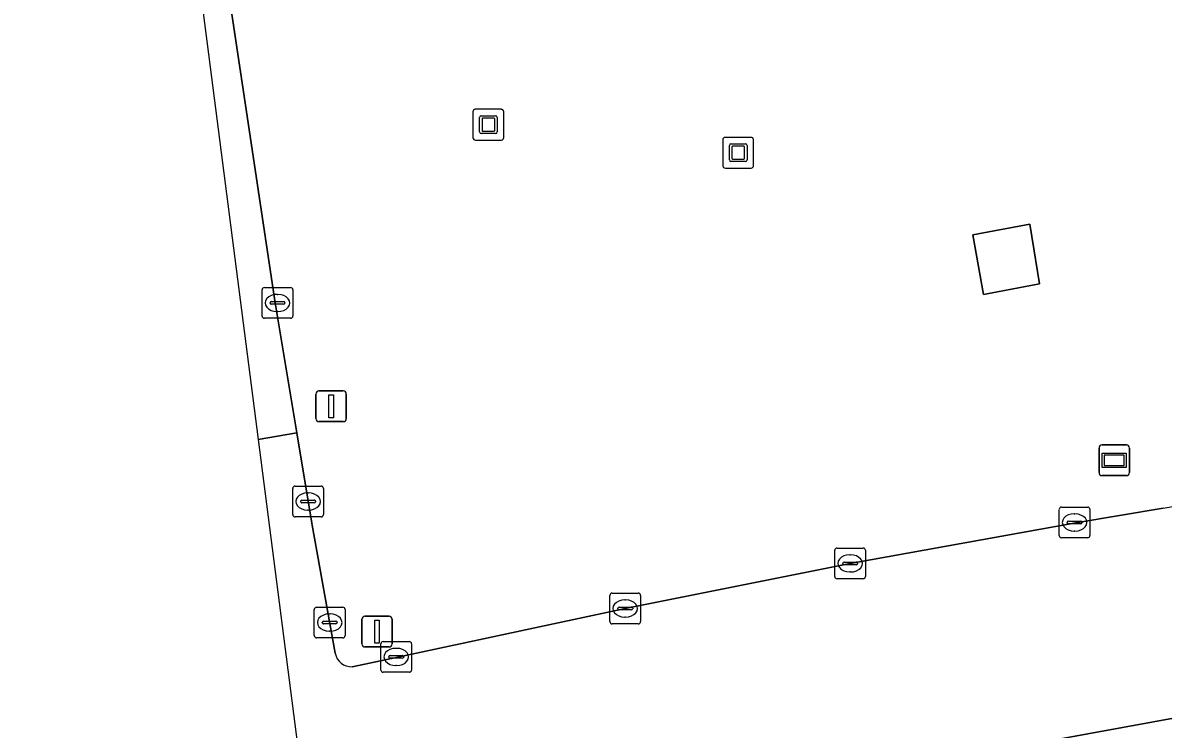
# Model space of a CAD drawing. Extents: x 161477 to 163040, y 383680 to 384871.
# Drawn here: x 161476.67 to 161513.78, y 383998.22 to 384021.23 of the extents above; entities that cross this region are included whole.
import ezdxf

# ---------------------------------------------------------------- set-up
doc = ezdxf.new("R2010")
doc.units = 0
for name, color, linetype in [('IMGEO_Berm_groen', 7, 'Continuous'), ('IMGEO_Kolk', 7, 'Continuous'), ('IMGEO_Kunstobject', 7, 'Continuous'), ('IMGEO_Rijbaan_lokaal_gesloten', 7, 'Continuous'), ('IMGEO_Terreindeel_open', 7, 'Continuous'), ('IMGEO_Verkeersregelinstallatiepaal', 7, 'Continuous'), ('IMGEO_Wegwijzer', 7, 'Continuous')]:
    doc.layers.add(name, color=color, linetype=linetype)

msp = doc.modelspace()

# ---------------------------------------------------------------- linework, layer by layer
at = {"layer": 'IMGEO_Berm_groen'}
for points in [[(161482.627, 384027.164), (161484.874, 384012.109), (161485.579, 384007.877), (161486.068, 384004.931), (161486.08, 384004.864), (161486.835, 384000.698)], [(161487.386, 384000.259), (161488.872, 384000.566), (161496.272, 384002.155), (161503.592, 384003.624), (161510.936, 384004.943), (161513.78, 384005.418)]]:
    msp.add_lwpolyline(points, dxfattribs=at)
msp.add_lwpolyline([(161509.436, 384014.667), (161509.758, 384012.725), (161507.931, 384012.377), (161507.584, 384014.321)], close=True, dxfattribs=at)
for centre, radius, start, end in [((161513.155, 384009.32), 3.951, 279.0943, 5.7415), ((161487.354, 384000.784), 0.526, 189.3854, 273.5236)]:
    msp.add_arc(centre, radius, start, end, dxfattribs=at)
at = {"layer": 'IMGEO_Kolk'}
for p, q in [((161484.454, 384011.678), (161484.454, 384012.53)), ((161484.529, 384012.604), (161485.381, 384012.604)), ((161484.942, 384012.384), (161484.967, 384012.384)), ((161485.455, 384012.53), (161485.455, 384011.678)), ((161484.713, 384012.098), (161484.713, 384012.11)), ((161485.151, 384012.061), (161484.753, 384012.061)), ((161484.756, 384012.147), (161485.154, 384012.147)), ((161485.197, 384012.11), (161485.197, 384012.098)), ((161485.381, 384011.604), (161484.529, 384011.604)), ((161484.965, 384011.824), (161484.94, 384011.824)), ((161485.45, 384005.213), (161485.45, 384006.065)), ((161485.525, 384006.139), (161486.377, 384006.139)), ((161486.451, 384006.065), (161486.451, 384005.213)), ((161485.709, 384005.633), (161485.709, 384005.645)), ((161486.147, 384005.596), (161485.749, 384005.596)), ((161485.752, 384005.682), (161486.15, 384005.682)), ((161485.938, 384005.919), (161485.963, 384005.919)), ((161486.193, 384005.645), (161486.193, 384005.633)), ((161485.961, 384005.359), (161485.936, 384005.359)), ((161510.396, 384004.532), (161510.396, 384005.384)), ((161510.471, 384005.458), (161511.323, 384005.458)), ((161510.884, 384005.238), (161510.909, 384005.238)), ((161511.397, 384005.384), (161511.397, 384004.532)), ((161486.377, 384005.139), (161485.525, 384005.139)), ((161510.655, 384004.952), (161510.655, 384004.964)), ((161511.093, 384004.915), (161510.695, 384004.915)), ((161510.698, 384005.001), (161511.096, 384005.001)), ((161511.139, 384004.964), (161511.139, 384004.952)), ((161511.323, 384004.458), (161510.471, 384004.458)), ((161510.907, 384004.678), (161510.882, 384004.678)), ((161503.166, 384004.124), (161504.018, 384004.124)), ((161503.091, 384003.198), (161503.091, 384004.05)), ((161503.579, 384003.904), (161503.604, 384003.904)), ((161504.092, 384004.05), (161504.092, 384003.198)), ((161503.35, 384003.618), (161503.35, 384003.63)), ((161503.788, 384003.581), (161503.39, 384003.581)), ((161503.393, 384003.667), (161503.791, 384003.667)), ((161503.602, 384003.344), (161503.577, 384003.344)), ((161503.834, 384003.63), (161503.834, 384003.618)), ((161504.018, 384003.124), (161503.166, 384003.124)), ((161495.846, 384002.655), (161496.698, 384002.655)), ((161495.771, 384001.729), (161495.771, 384002.581)), ((161496.259, 384002.435), (161496.284, 384002.435)), ((161496.772, 384002.581), (161496.772, 384001.729)), ((161486.153, 384001.271), (161486.153, 384002.123)), ((161486.228, 384002.197), (161487.08, 384002.197)), ((161486.641, 384001.977), (161486.666, 384001.977)), ((161487.154, 384002.123), (161487.154, 384001.271)), ((161496.03, 384002.149), (161496.03, 384002.161)), ((161496.468, 384002.112), (161496.07, 384002.112)), ((161496.073, 384002.198), (161496.471, 384002.198)), ((161496.282, 384001.875), (161496.257, 384001.875)), ((161496.514, 384002.161), (161496.514, 384002.149)), ((161486.412, 384001.691), (161486.412, 384001.703)), ((161486.85, 384001.654), (161486.452, 384001.654)), ((161486.455, 384001.74), (161486.853, 384001.74)), ((161486.896, 384001.703), (161486.896, 384001.691)), ((161496.698, 384001.655), (161495.846, 384001.655)), ((161487.08, 384001.197), (161486.228, 384001.197)), ((161486.664, 384001.417), (161486.639, 384001.417)), ((161488.32, 384000.152), (161488.32, 384001.004)), ((161488.395, 384001.078), (161489.247, 384001.078)), ((161488.808, 384000.858), (161488.833, 384000.858)), ((161489.321, 384001.004), (161489.321, 384000.152)), ((161488.579, 384000.572), (161488.579, 384000.584)), ((161489.017, 384000.535), (161488.619, 384000.535)), ((161488.622, 384000.621), (161489.02, 384000.621)), ((161489.063, 384000.584), (161489.063, 384000.572)), ((161489.247, 384000.078), (161488.395, 384000.078)), ((161488.831, 384000.298), (161488.806, 384000.298))]:
    msp.add_line(p, q, dxfattribs=at)
for points in [[(161484.454, 384011.678), (161484.454, 384012.53)], [(161484.529, 384012.604), (161485.381, 384012.604)], [(161485.455, 384012.53), (161485.455, 384011.678)], [(161485.381, 384011.604), (161484.529, 384011.604)], [(161485.45, 384005.213), (161485.45, 384006.065)], [(161485.525, 384006.139), (161486.377, 384006.139)], [(161486.451, 384006.065), (161486.451, 384005.213)], [(161510.396, 384004.532), (161510.396, 384005.384)], [(161510.471, 384005.458), (161511.323, 384005.458)], [(161511.397, 384005.384), (161511.397, 384004.532)], [(161486.377, 384005.139), (161485.525, 384005.139)], [(161511.323, 384004.458), (161510.471, 384004.458)], [(161503.166, 384004.124), (161504.018, 384004.124)], [(161503.091, 384003.198), (161503.091, 384004.05)], [(161504.092, 384004.05), (161504.092, 384003.198)], [(161504.018, 384003.124), (161503.166, 384003.124)], [(161495.846, 384002.655), (161496.698, 384002.655)], [(161495.771, 384001.729), (161495.771, 384002.581)], [(161496.772, 384002.581), (161496.772, 384001.729)], [(161486.153, 384001.271), (161486.153, 384002.123)], [(161486.228, 384002.197), (161487.08, 384002.197)], [(161487.154, 384002.123), (161487.154, 384001.271)], [(161496.698, 384001.655), (161495.846, 384001.655)], [(161487.08, 384001.197), (161486.228, 384001.197)], [(161488.32, 384000.152), (161488.32, 384001.004)], [(161488.395, 384001.078), (161489.247, 384001.078)], [(161489.321, 384001.004), (161489.321, 384000.152)], [(161489.247, 384000.078), (161488.395, 384000.078)]]:
    msp.add_lwpolyline(points, dxfattribs=at)
for centre, radius, start, end in [((161484.531, 384012.528), 0.0765, 91.552, 178.448), ((161484.531, 384012.528), 0.0765, 91.552, 178.448), ((161485.379, 384012.528), 0.0765, 1.552, 88.448), ((161485.379, 384012.528), 0.0765, 1.552, 88.448), ((161484.753, 384012.107), 0.0403, 85.8775, 175.7526), ((161484.75, 384012.097), 0.0366, 178.938, 274.7102), ((161485.154, 384012.104), 0.043, 264.8664, 352.4533), ((161485.158, 384012.109), 0.0386, 1.7309, 96.639), ((161484.531, 384011.68), 0.0765, 181.552, 268.448), ((161484.531, 384011.68), 0.0765, 181.552, 268.448), ((161485.379, 384011.68), 0.0765, 271.552, 358.448), ((161485.379, 384011.68), 0.0765, 271.552, 358.448), ((161485.527, 384006.063), 0.0765, 91.552, 178.448), ((161485.527, 384006.063), 0.0765, 91.552, 178.448), ((161486.375, 384006.063), 0.0765, 1.552, 88.448), ((161486.375, 384006.063), 0.0765, 1.552, 88.448), ((161485.749, 384005.642), 0.0403, 85.8775, 175.7526), ((161485.746, 384005.632), 0.0366, 178.938, 274.7102), ((161486.15, 384005.639), 0.043, 264.8664, 352.4533), ((161486.154, 384005.644), 0.0386, 1.7309, 96.639), ((161485.527, 384005.215), 0.0765, 181.552, 268.448), ((161485.527, 384005.215), 0.0765, 181.552, 268.448), ((161486.375, 384005.215), 0.0765, 271.552, 358.448), ((161486.375, 384005.215), 0.0765, 271.552, 358.448), ((161510.473, 384005.382), 0.0765, 91.552, 178.448), ((161510.473, 384005.382), 0.0765, 91.552, 178.448), ((161511.321, 384005.382), 0.0765, 1.552, 88.448), ((161511.321, 384005.382), 0.0765, 1.552, 88.448), ((161510.695, 384004.961), 0.0403, 85.8775, 175.7526), ((161510.692, 384004.951), 0.0366, 178.938, 274.7102), ((161511.096, 384004.958), 0.043, 264.8664, 352.4533), ((161511.1, 384004.963), 0.0386, 1.7309, 96.639), ((161510.473, 384004.534), 0.0765, 181.552, 268.448), ((161510.473, 384004.534), 0.0765, 181.552, 268.448), ((161511.321, 384004.534), 0.0765, 271.552, 358.448), ((161511.321, 384004.534), 0.0765, 271.552, 358.448), ((161503.168, 384004.048), 0.0765, 91.552, 178.448), ((161503.168, 384004.048), 0.0765, 91.552, 178.448), ((161504.016, 384004.048), 0.0765, 1.552, 88.448), ((161504.016, 384004.048), 0.0765, 1.552, 88.448), ((161503.39, 384003.627), 0.0403, 85.8775, 175.7526), ((161503.387, 384003.617), 0.0366, 178.938, 274.7102), ((161503.791, 384003.624), 0.043, 264.8664, 352.4533), ((161503.795, 384003.629), 0.0386, 1.7309, 96.639), ((161503.168, 384003.2), 0.0765, 181.552, 268.448), ((161503.168, 384003.2), 0.0765, 181.552, 268.448), ((161504.016, 384003.2), 0.0765, 271.552, 358.448), ((161504.016, 384003.2), 0.0765, 271.552, 358.448), ((161495.848, 384002.579), 0.0765, 91.552, 178.448), ((161495.848, 384002.579), 0.0765, 91.552, 178.448), ((161496.696, 384002.579), 0.0765, 1.552, 88.448), ((161496.696, 384002.579), 0.0765, 1.552, 88.448), ((161486.23, 384002.121), 0.0765, 91.552, 178.448), ((161486.23, 384002.121), 0.0765, 91.552, 178.448), ((161487.078, 384002.121), 0.0765, 1.552, 88.448), ((161487.078, 384002.121), 0.0765, 1.552, 88.448), ((161496.07, 384002.158), 0.0403, 85.8775, 175.7526), ((161496.067, 384002.148), 0.0366, 178.938, 274.7102), ((161496.471, 384002.155), 0.043, 264.8664, 352.4533), ((161496.475, 384002.16), 0.0386, 1.7309, 96.639), ((161486.452, 384001.7), 0.0403, 85.8775, 175.7526), ((161486.449, 384001.69), 0.0366, 178.938, 274.7102), ((161486.853, 384001.697), 0.043, 264.8664, 352.4533), ((161486.857, 384001.702), 0.0386, 1.7309, 96.639), ((161495.848, 384001.731), 0.0765, 181.552, 268.448), ((161495.848, 384001.731), 0.0765, 181.552, 268.448), ((161496.696, 384001.731), 0.0765, 271.552, 358.448), ((161496.696, 384001.731), 0.0765, 271.552, 358.448), ((161486.23, 384001.273), 0.0765, 181.552, 268.448), ((161486.23, 384001.273), 0.0765, 181.552, 268.448), ((161487.078, 384001.273), 0.0765, 271.552, 358.448), ((161487.078, 384001.273), 0.0765, 271.552, 358.448), ((161488.397, 384001.002), 0.0765, 91.552, 178.448), ((161488.397, 384001.002), 0.0765, 91.552, 178.448), ((161489.245, 384001.002), 0.0765, 1.552, 88.448), ((161489.245, 384001.002), 0.0765, 1.552, 88.448), ((161488.619, 384000.581), 0.0403, 85.8775, 175.7526), ((161488.616, 384000.571), 0.0366, 178.938, 274.7102), ((161489.02, 384000.578), 0.043, 264.8664, 352.4533), ((161489.024, 384000.583), 0.0386, 1.7309, 96.639), ((161488.397, 384000.154), 0.0765, 181.552, 268.448), ((161488.397, 384000.154), 0.0765, 181.552, 268.448), ((161489.245, 384000.154), 0.0765, 271.552, 358.448), ((161489.245, 384000.154), 0.0765, 271.552, 358.448)]:
    msp.add_arc(centre, radius, start, end, dxfattribs=at)
for centre, major_axis, ratio, start_param, end_param in [((161484.941, 384012.104), (-0.387, 0.002), 0.722429, 4.712389, 7.853982), ((161484.966, 384012.104), (-0.39, 0.002), 0.717154, 1.570796, 4.712389), ((161485.937, 384005.639), (-0.387, 0.002), 0.722429, 4.712389, 7.853982), ((161485.962, 384005.639), (-0.39, 0.002), 0.717154, 1.570796, 4.712389), ((161510.883, 384004.958), (-0.387, 0.002), 0.722429, 4.712389, 7.853982), ((161510.908, 384004.958), (-0.39, 0.002), 0.717154, 1.570796, 4.712389), ((161503.578, 384003.624), (-0.387, 0.002), 0.722429, 4.712389, 7.853982), ((161503.603, 384003.624), (-0.39, 0.002), 0.717154, 1.570796, 4.712389), ((161496.258, 384002.155), (-0.387, 0.002), 0.722429, 4.712389, 7.853982), ((161496.283, 384002.155), (-0.39, 0.002), 0.717154, 1.570796, 4.712389), ((161486.64, 384001.697), (-0.387, 0.002), 0.722429, 4.712389, 7.853982), ((161486.665, 384001.697), (-0.39, 0.002), 0.717154, 1.570796, 4.712389), ((161488.807, 384000.578), (-0.387, 0.002), 0.722429, 4.712389, 7.853982), ((161488.832, 384000.578), (-0.39, 0.002), 0.717154, 1.570796, 4.712389)]:
    msp.add_ellipse(centre, major_axis=major_axis, ratio=ratio, start_param=start_param, end_param=end_param, dxfattribs=at)
at = {"layer": 'IMGEO_Kunstobject'}
for p, q in [((161491.317, 384018.325), (161491.317, 384017.484)), ((161491.317, 384018.325), (161491.317, 384017.484)), ((161492.233, 384018.409), (161491.392, 384018.409)), ((161492.233, 384018.409), (161491.392, 384018.409)), ((161491.581, 384018.197), (161492.055, 384018.197)), ((161492.317, 384017.493), (161492.317, 384018.334)), ((161492.317, 384017.493), (161492.317, 384018.334)), ((161491.531, 384017.673), (161491.531, 384018.147)), ((161491.611, 384018.097), (161491.611, 384017.723)), ((161492.005, 384018.117), (161491.631, 384018.117)), ((161492.025, 384017.723), (161492.025, 384018.097)), ((161492.105, 384018.147), (161492.105, 384017.673)), ((161492.055, 384017.623), (161491.581, 384017.623)), ((161491.631, 384017.703), (161492.005, 384017.703)), ((161500.364, 384017.496), (161499.523, 384017.496)), ((161500.364, 384017.496), (161499.523, 384017.496)), ((161491.401, 384017.409), (161492.242, 384017.409)), ((161491.401, 384017.409), (161492.242, 384017.409)), ((161499.448, 384017.412), (161499.448, 384016.571)), ((161499.448, 384017.412), (161499.448, 384016.571)), ((161499.662, 384016.76), (161499.662, 384017.234)), ((161499.712, 384017.284), (161500.186, 384017.284)), ((161499.742, 384017.184), (161499.742, 384016.81)), ((161500.136, 384017.204), (161499.762, 384017.204)), ((161500.156, 384016.81), (161500.156, 384017.184)), ((161500.236, 384017.234), (161500.236, 384016.76)), ((161500.448, 384016.58), (161500.448, 384017.421)), ((161500.448, 384016.58), (161500.448, 384017.421)), ((161500.186, 384016.71), (161499.712, 384016.71)), ((161499.762, 384016.79), (161500.136, 384016.79)), ((161499.532, 384016.496), (161500.373, 384016.496)), ((161499.532, 384016.496), (161500.373, 384016.496))]:
    msp.add_line(p, q, dxfattribs=at)
for centre, radius, start, end in [((161491.395, 384018.331), 0.0779, 92.4484, 184.2845), ((161491.395, 384018.331), 0.0779, 92.4484, 184.2845), ((161491.581, 384018.147), 0.05, 90, 180), ((161492.055, 384018.147), 0.05, 360, 90), ((161492.239, 384018.331), 0.0779, 2.4484, 94.2845), ((161492.239, 384018.331), 0.0779, 2.4484, 94.2845), ((161491.631, 384018.097), 0.02, 90, 180), ((161492.005, 384018.097), 0.02, 360, 90), ((161491.395, 384017.487), 0.0779, 182.4484, 274.2845), ((161491.395, 384017.487), 0.0779, 182.4484, 274.2845), ((161491.581, 384017.673), 0.05, 180, 270), ((161491.631, 384017.723), 0.02, 180, 270), ((161492.005, 384017.723), 0.02, 270, 0), ((161492.055, 384017.673), 0.05, 270, 0), ((161492.239, 384017.487), 0.0779, 272.4484, 4.2845), ((161492.239, 384017.487), 0.0779, 272.4484, 4.2845), ((161499.526, 384017.418), 0.0779, 92.4484, 184.2845), ((161499.526, 384017.418), 0.0779, 92.4484, 184.2845), ((161500.37, 384017.418), 0.0779, 2.4484, 94.2845), ((161500.37, 384017.418), 0.0779, 2.4484, 94.2845), ((161499.712, 384017.234), 0.05, 90, 180), ((161499.762, 384017.184), 0.02, 90, 180), ((161500.136, 384017.184), 0.02, 360, 90), ((161500.186, 384017.234), 0.05, 360, 90), ((161499.712, 384016.76), 0.05, 180, 270), ((161499.762, 384016.81), 0.02, 180, 270), ((161500.136, 384016.81), 0.02, 270, 0), ((161500.186, 384016.76), 0.05, 270, 0), ((161499.526, 384016.574), 0.0779, 182.4484, 274.2845), ((161499.526, 384016.574), 0.0779, 182.4484, 274.2845), ((161500.37, 384016.574), 0.0779, 272.4484, 4.2845), ((161500.37, 384016.574), 0.0779, 272.4484, 4.2845)]:
    msp.add_arc(centre, radius, start, end, dxfattribs=at)
at = {"layer": 'IMGEO_Rijbaan_lokaal_gesloten'}
for points in [[(161478.621, 384066.941), (161477.958, 384081.944), (161477.834, 384090.917), (161477.793, 384098.931), (161477.919, 384106.004), (161477.921, 384106.122), (161476.74, 384106.075), (161476.666, 384102.443), (161478.016, 384056.677), (161484.326, 384007.657)], [(161484.326, 384007.657), (161485.579, 384007.877), (161484.874, 384012.109), (161482.627, 384027.164)], [(161486.217, 383992.966), (161487.915, 383993.382), (161495.458, 383994.932), (161504.921, 383996.902), (161521.003, 383999.847), (161525.836, 384000.536), (161529.171, 384001.055), (161540.294, 384002.523), (161539.778, 384005.647), (161539.126, 384009.289), (161532.775, 384008.988)], [(161486.835, 384000.698), (161486.08, 384004.864), (161486.068, 384004.931), (161485.579, 384007.877), (161484.326, 384007.657), (161485.975, 383994.845), (161486.217, 383992.966)], [(161513.78, 384005.418), (161510.936, 384004.943), (161503.592, 384003.624), (161496.272, 384002.155), (161488.872, 384000.566), (161487.386, 384000.259)], [(161498.768, 383992.075), (161500, 383992.33), (161504.881, 383993.338), (161509.809, 383994.271), (161511.491, 383994.752), (161527.343, 383997.736), (161530.186, 383998.16), (161534.648, 383998.817), (161540.768, 383999.549), (161540.294, 384002.523), (161529.171, 384001.055), (161525.836, 384000.536), (161521.003, 383999.847), (161504.921, 383996.902), (161495.458, 383994.932), (161487.915, 383993.382), (161486.217, 383992.966), (161487.841, 383980.35)]]:
    msp.add_lwpolyline(points, dxfattribs=at)
for centre, radius, start, end in [((161513.155, 384009.32), 3.951, 279.0943, 5.7415), ((161487.354, 384000.784), 0.526, 189.3854, 273.5236)]:
    msp.add_arc(centre, radius, start, end, dxfattribs=at)
at = {"layer": 'IMGEO_Terreindeel_open'}
msp.add_lwpolyline([(161509.436, 384014.667), (161507.584, 384014.321), (161507.931, 384012.377), (161509.758, 384012.725)], close=True, dxfattribs=at)
at = {"layer": 'IMGEO_Verkeersregelinstallatiepaal'}
for p, q in [((161486.203, 384008.339), (161486.203, 384009.139)), ((161486.203, 384009.139), (161486.203, 384008.339)), ((161486.303, 384009.239), (161487.093, 384009.239)), ((161487.093, 384009.239), (161486.303, 384009.239)), ((161487.193, 384009.139), (161487.193, 384008.339)), ((161487.193, 384008.339), (161487.193, 384009.139)), ((161487.093, 384008.239), (161486.303, 384008.239)), ((161486.303, 384008.239), (161487.093, 384008.239)), ((161487.798, 384001.904), (161488.588, 384001.904)), ((161488.588, 384001.904), (161487.798, 384001.904)), ((161487.698, 384001.004), (161487.698, 384001.804)), ((161487.698, 384001.804), (161487.698, 384001.004)), ((161488.688, 384001.804), (161488.688, 384001.004)), ((161488.688, 384001.004), (161488.688, 384001.804)), ((161488.588, 384000.904), (161487.798, 384000.904)), ((161487.798, 384000.904), (161488.588, 384000.904))]:
    msp.add_line(p, q, dxfattribs=at)
for points in [[(161486.623, 384009.114), (161486.773, 384009.114), (161486.773, 384008.364), (161486.623, 384008.364), (161486.623, 384009.114)], [(161488.118, 384001.779), (161488.268, 384001.779), (161488.268, 384001.029), (161488.118, 384001.029), (161488.118, 384001.779)]]:
    msp.add_lwpolyline(points, dxfattribs=at)
for centre, start, end in [((161486.303, 384009.139), 90, 180), ((161486.303, 384009.139), 90, 180), ((161487.093, 384009.139), 0, 90), ((161487.093, 384009.139), 360, 90), ((161486.303, 384008.339), 180, 270), ((161486.303, 384008.339), 180, 270), ((161487.093, 384008.339), 270, 0), ((161487.093, 384008.339), 270, 0), ((161487.798, 384001.804), 90, 180), ((161487.798, 384001.804), 90, 180), ((161488.588, 384001.804), 0, 90), ((161488.588, 384001.804), 360, 90), ((161487.798, 384001.004), 180, 270), ((161487.798, 384001.004), 180, 270), ((161488.588, 384001.004), 270, 0), ((161488.588, 384001.004), 270, 0)]:
    msp.add_arc(centre, 0.1, start, end, dxfattribs=at)
at = {"layer": 'IMGEO_Wegwijzer'}
for p, q in [((161511.791, 384007.481), (161512.581, 384007.481)), ((161512.581, 384007.481), (161511.791, 384007.481)), ((161511.691, 384006.581), (161511.691, 384007.381)), ((161511.691, 384007.381), (161511.691, 384006.581)), ((161512.681, 384007.381), (161512.681, 384006.581)), ((161512.681, 384006.581), (161512.681, 384007.381)), ((161512.581, 384006.481), (161511.791, 384006.481)), ((161511.791, 384006.481), (161512.581, 384006.481))]:
    msp.add_line(p, q, dxfattribs=at)
for points in [[(161511.792, 384007.213), (161512.58, 384007.213), (161512.58, 384006.749), (161511.792, 384006.749), (161511.792, 384007.213)], [(161511.857, 384007.148), (161511.857, 384006.814), (161512.515, 384006.814), (161512.515, 384007.148), (161511.857, 384007.148)]]:
    msp.add_lwpolyline(points, dxfattribs=at)
for centre, start, end in [((161511.791, 384007.381), 90, 180), ((161511.791, 384007.381), 90, 180), ((161512.581, 384007.381), 0, 90), ((161512.581, 384007.381), 360, 90), ((161511.791, 384006.581), 180, 270), ((161511.791, 384006.581), 180, 270), ((161512.581, 384006.581), 270, 0), ((161512.581, 384006.581), 270, 0)]:
    msp.add_arc(centre, 0.1, start, end, dxfattribs=at)

doc.saveas('drawing.dxf')
